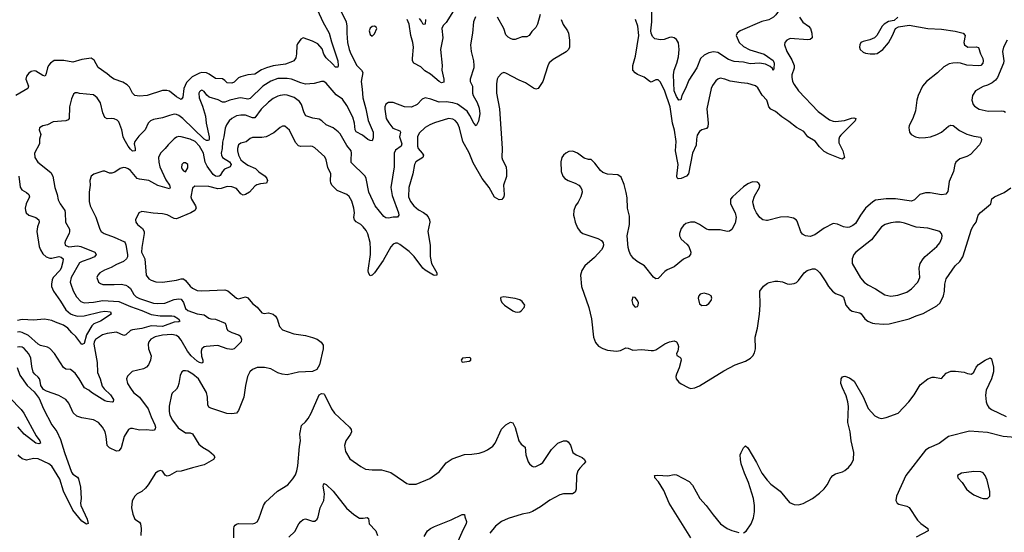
# Model space of a CAD drawing. Header units: inches. Extents: x 1682530 to 1839546, y 640742 to 791647.
# Tile 846 of 923: x 1803510 to 1812055, y 734337 to 738788. Entities that reach past the tile are written whole.
import ezdxf

# ---------------------------------------------------------------- set-up
doc = ezdxf.new("R2010")
doc.units = ezdxf.units.IN
doc.header["$MEASUREMENT"] = 0
doc.layers.add('B8703', color=7, linetype='Continuous')
doc.layers.add('B8713', color=7, linetype='Continuous')

msp = doc.modelspace()

# ---------------------------------------------------------------- linework, layer by layer
at = {"layer": 'B8703', "color": 5}
for points, elevation in [([(1806095.3, 738870), (1806141.7, 738770), (1806195.1, 738670), (1806214.8, 738594.8), (1806272, 738430), (1806274.4, 738390), (1806270, 738375.3), (1806250, 738376), (1806225.3, 738405.3), (1806170, 738455.3), (1806150, 738488.2), (1806133.9, 738533.9), (1806097.2, 738577.2), (1806050, 738602.5), (1805970, 738629.4), (1805950, 738617.2), (1805920.6, 738579.4), (1805915.3, 738564.7), (1805911.7, 738490), (1805904.8, 738455.2), (1805889.1, 738430.9), (1805876.2, 738423.8), (1805817.1, 738402.9), (1805710, 738387.7), (1805652.2, 738370), (1805607.2, 738352.8), (1805550, 738313.6), (1805490, 738307.7), (1805430, 738292.6), (1805410, 738281.5), (1805370, 738245), (1805350, 738235.3), (1805310, 738239.1), (1805290, 738261), (1805270, 738273.5), (1805210, 738278), (1805154.7, 738314.7), (1805130, 738325), (1805090, 738328.7), (1805070, 738324.2), (1805007.7, 738292.3), (1804957.2, 738242.8), (1804934.3, 738190), (1804926.3, 738113.7), (1804910, 738095.6), (1804870, 738117.6), (1804810, 738165.6), (1804786.2, 738173.8), (1804747.7, 738172.3), (1804614.8, 738130), (1804550, 738124.1), (1804508, 738130), (1804489.7, 738150), (1804461.8, 738201.8), (1804442.5, 738222.5), (1804404.7, 738244.7), (1804330, 738271.9), (1804305.5, 738285.5), (1804270, 738317.3), (1804191.9, 738371.9), (1804156.1, 738436.1), (1804130, 738452.8), (1804050, 738443.1), (1803970, 738417.7), (1803893.3, 738433.3), (1803810, 738432.7), (1803777.3, 738410), (1803758.9, 738390), (1803750.2, 738370), (1803740.2, 738319.8), (1803730, 738298.7), (1803710, 738302.3), (1803650, 738342), (1803635.1, 738344.9), (1803610, 738338.4), (1803590, 738323.8), (1803570, 738296.3), (1803562.5, 738270), (1803585, 738210), (1803579, 738190), (1803475.2, 738130)], 520), ([(1806290, 738874.8), (1806343.5, 738770), (1806350.1, 738730), (1806348.8, 738670), (1806354.4, 738590), (1806367.9, 738530), (1806383, 738490), (1806436.5, 738390), (1806476.5, 738350), (1806487.8, 738330), (1806471.8, 738250), (1806483.3, 738183.3), (1806486.8, 738110), (1806513.3, 738013.2), (1806533.6, 737913.6), (1806576, 737810), (1806578, 737762), (1806570, 737736), (1806550, 737737.4), (1806530, 737747.8), (1806485.7, 737785.7), (1806430, 737813), (1806422.4, 737830), (1806414.3, 737890), (1806400.7, 737940.7), (1806350, 738042.2), (1806310, 738098.2), (1806256.1, 738136.1), (1806170, 738235.1), (1806150, 738249.6), (1806130, 738251.3), (1806065.1, 738234.9), (1805990, 738227.3), (1805950, 738238), (1805870, 738270.6), (1805830, 738277.3), (1805750, 738275.9), (1805690, 738253.6), (1805619.7, 738210), (1805510, 738104.8), (1805490, 738096.5), (1805430, 738109), (1805410, 738107.4), (1805333, 738090), (1805290, 738072.3), (1805270, 738071.5), (1805231.9, 738091.9), (1805154.8, 738114.8), (1805132.9, 738132.9), (1805110, 738163.6), (1805090, 738174.5), (1805079.1, 738170), (1805070, 738162), (1805065.6, 738150), (1805068.4, 738110), (1805096.5, 738036.5), (1805122.5, 737950), (1805127.5, 737890), (1805155.1, 737770), (1805152.9, 737747.1), (1805150, 737740.5), (1805142.3, 737737.7), (1805130, 737737.4), (1805110, 737751.2), (1804926.8, 737930), (1804890, 737957), (1804870, 737965), (1804850, 737966), (1804810, 737956.7), (1804750, 737934.3), (1804670, 737920.2), (1804644.6, 737910), (1804625.8, 737890), (1804599, 737830), (1804543.9, 737776.1), (1804507.9, 737730), (1804501.8, 737710), (1804512.8, 737670), (1804511.7, 737650), (1804490, 737645.7), (1804470, 737662.6), (1804450, 737689.8), (1804417.3, 737750), (1804408.8, 737770), (1804396.1, 737830), (1804370, 737901.3), (1804355.9, 737915.9), (1804330, 737927.7), (1804310, 737931.1), (1804270, 737927), (1804250, 737939.2), (1804230, 737979.6), (1804210, 738067), (1804182.6, 738110), (1804150, 738134.8), (1804028, 738148), (1804010, 738154), (1803990, 738152.7), (1803978, 738142), (1803958.9, 738101.1), (1803942.3, 738030), (1803940.4, 737930), (1803930, 737917), (1803910.2, 737909.8), (1803799.6, 737900.4), (1803750, 737874.5), (1803710, 737865.1), (1803682.8, 737850), (1803679.1, 737830), (1803692.4, 737790), (1803682.6, 737750), (1803680.3, 737710), (1803638.5, 737630), (1803640.3, 737590), (1803666, 737550), (1803780, 737460), (1803798.7, 737430), (1803813.8, 737330), (1803833.6, 737270), (1803843.4, 737223.4), (1803859.6, 737190), (1803900.2, 737130), (1803905.8, 737110), (1803908.1, 737030), (1803940.9, 736970), (1803942.8, 736950), (1803938, 736930), (1803906.9, 736870), (1803901.3, 736850), (1803905.5, 736830), (1803935.5, 736815.5), (1804010, 736823.5), (1804039.4, 736819.4), (1804162, 736770), (1804174.4, 736750), (1804158.4, 736730), (1804118.4, 736710), (1804050.6, 736689.4), (1804030, 736675.9), (1803957.1, 736550), (1803948.4, 736510), (1803952.9, 736490), (1803973.5, 736433.5), (1804002.2, 736382.2), (1804041.6, 736341.6), (1804070, 736329.4), (1804150, 736333.6), (1804230, 736348.8), (1804370, 736339.9), (1804470, 736296.5), (1804570, 736262.9), (1804650, 736227.2), (1804730, 736215.7), (1804830, 736217.1), (1804850, 736212.4), (1804888.9, 736190), (1804898.9, 736170), (1804890, 736164.1), (1804850, 736161.6), (1804750, 736124.2), (1804651.8, 736128.2), (1804570, 736106.7), (1804490, 736095.7), (1804471.8, 736088.2), (1804430, 736050.7), (1804413, 736047), (1804350, 736073.6), (1804270, 736064), (1804227, 736050), (1804168, 736010), (1804155.9, 735990), (1804151.8, 735970), (1804180.9, 735810), (1804184, 735724), (1804207, 735670), (1804226.8, 735606.8), (1804242.8, 735582.8), (1804298, 735530), (1804324, 735490), (1804322, 735470), (1804312.4, 735467.6), (1804270, 735471.1), (1804250, 735479.3), (1804133.6, 735550), (1804110, 735571.6), (1804071.2, 735591.2), (1804026.9, 735670), (1803990, 735718), (1803950, 735749.6), (1803910, 735754), (1803890, 735766.6), (1803812.6, 735890), (1803770, 735932.8), (1803750, 735944.6), (1803690, 735958.8), (1803670, 735970.8), (1803584.9, 736044.9), (1803530, 736073), (1803510, 736077.5), (1803490, 736075.7)], 540), ([(1807466.3, 738813.7), (1807449.3, 738770), (1807440.8, 738670), (1807421.5, 738570), (1807427.2, 738510), (1807448.5, 738430), (1807452.4, 738390), (1807450, 738368.7), (1807418.4, 738270), (1807419.3, 738250), (1807438.5, 738210), (1807440.5, 738150), (1807446.1, 738130), (1807480.2, 738070), (1807498.4, 738018.4), (1807502.2, 737970), (1807492.4, 737907.6), (1807470, 737866), (1807450, 737888.7), (1807416.1, 737956.1), (1807392.1, 737992.1), (1807310, 738053.9), (1807270, 738066.9), (1807210, 738074.2), (1807150, 738071.3), (1807077, 738097), (1807030, 738108.3), (1807002.7, 738097.3), (1806960.4, 738050), (1806910, 738028.8), (1806849.8, 738029.8), (1806750, 738067.6), (1806710, 738067.3), (1806687.2, 738052.8), (1806678.4, 738030), (1806678.7, 738010), (1806690.3, 737930), (1806712.1, 737892.1), (1806746.8, 737846.8), (1806810, 737822.8), (1806813.8, 737810), (1806806, 737770), (1806826.9, 737710), (1806820.3, 737690), (1806770, 737655.4), (1806758.2, 737630), (1806761, 737510), (1806730.1, 737330), (1806740.9, 737260.9), (1806798.5, 737110), (1806801.1, 737090), (1806790, 737074), (1806750, 737074), (1806710, 737065.3), (1806686.9, 737066.9), (1806670, 737077.4), (1806596.1, 737170), (1806539.4, 737290), (1806515.2, 737410), (1806507.8, 737427.8), (1806387.8, 737547.8), (1806385.3, 737570), (1806389.8, 737629.8), (1806385.1, 737650), (1806350, 737695.1), (1806290, 737796.9), (1806274.8, 737814.8), (1806229.7, 737849.7), (1806170, 737873.3), (1806130.7, 737910.7), (1806110, 737923.1), (1806053.5, 737933.5), (1805994.3, 737954.3), (1805979.1, 737979.1), (1805955.8, 738050), (1805937.4, 738077.4), (1805891, 738111), (1805830, 738133.7), (1805810, 738136), (1805770, 738129.8), (1805750, 738124), (1805710, 738102.3), (1805670, 738071.4), (1805605.4, 738010), (1805550, 737936.8), (1805530, 737936.8), (1805470, 737957.3), (1805430, 737959.5), (1805390, 737951.5), (1805370, 737942.5), (1805349.6, 737930.4), (1805329.1, 737910), (1805305.3, 737874.7), (1805293.9, 737846.1), (1805282.6, 737770), (1805270, 737724), (1805266.3, 737670), (1805257.3, 737630), (1805259.8, 737610), (1805270.5, 737590.5), (1805330, 737552.6), (1805344.5, 737530), (1805335.8, 737510), (1805287.1, 737490), (1805270, 737470.9), (1805250, 737436.2), (1805240.3, 737430), (1805230, 737426.1), (1805210, 737428.9), (1805190, 737442.8), (1805135.3, 737515.3), (1805119.9, 737550), (1805104.2, 737630), (1805070, 737688.2), (1805034, 737730), (1804990, 737751.1), (1804910, 737771.4), (1804890, 737772.5), (1804870, 737767.6), (1804850, 737753.5), (1804797.9, 737702.1), (1804773.4, 737670), (1804731.9, 737628.1), (1804714.8, 737590), (1804716.2, 737550), (1804725.7, 737510), (1804778.4, 737398.4), (1804811.2, 737350), (1804816.5, 737330), (1804810, 737319.5), (1804710, 737346.6), (1804630, 737391.8), (1804550, 737402.2), (1804530, 737409.8), (1804470, 737478), (1804450, 737493.5), (1804430, 737502), (1804410, 737503.6), (1804383.1, 737496.9), (1804334.9, 737465.1), (1804310, 737455.6), (1804290, 737455.6), (1804250, 737471.6), (1804230, 737473.3), (1804152.7, 737447.3), (1804130, 737428.7), (1804118.4, 737390), (1804120.3, 737350), (1804112.9, 737290), (1804111.4, 737210), (1804120.3, 737170), (1804170, 737073.4), (1804204.6, 736970), (1804217, 736950), (1804241.6, 736930), (1804330, 736898.5), (1804417.9, 736857.9), (1804426.5, 736850), (1804432.2, 736832.2), (1804444, 736750), (1804444.1, 736730), (1804435.9, 736710), (1804410.6, 736689.4), (1804350, 736663.1), (1804303.4, 736636.6), (1804246.1, 736613.9), (1804204.9, 736590), (1804187.2, 736570), (1804180.3, 736550), (1804194.9, 736510), (1804210, 736496.4), (1804230, 736489.1), (1804330, 736487.5), (1804390, 736492), (1804430, 736482.9), (1804451.8, 736471.8), (1804470, 736454), (1804500.9, 736400.9), (1804520.8, 736380.8), (1804550, 736365.5), (1804670, 736327.6), (1804710, 736323.8), (1804770, 736327.3), (1804850, 736358.3), (1804890, 736364.2), (1804910, 736360.7), (1804931.8, 736331.8), (1804950, 736278.7), (1804970, 736263.5), (1805050, 736233), (1805110, 736223.6), (1805150, 736194.9), (1805170, 736189.2), (1805210, 736188.2), (1805292.9, 736152.9), (1805302.3, 736130), (1805304, 736110), (1805316.5, 736090), (1805350, 736070.2), (1805410, 736052.4), (1805422.4, 736042.4), (1805433.4, 736013.4), (1805431.5, 735990), (1805371.3, 735928.7), (1805350, 735923.4), (1805310, 735931.1), (1805230, 735957.7), (1805128.9, 735951.1), (1805110, 735946.1), (1805091, 735930), (1805084.8, 735910), (1805087, 735867), (1805099.2, 735830), (1805099.3, 735810), (1805090, 735805.8), (1805070, 735809.9), (1805050, 735823.2), (1804997.7, 735870), (1804966.8, 735910), (1804910, 736005.7), (1804889.8, 736030), (1804870, 736045.3), (1804830, 736053.6), (1804750, 736048.7), (1804685.4, 736034.6), (1804647, 736013), (1804630.3, 735990), (1804625.5, 735970), (1804628.1, 735930), (1804651.2, 735870), (1804645, 735830), (1804628.4, 735791.6), (1804610, 735771.3), (1804583.4, 735756.6), (1804486.7, 735733.3), (1804446.4, 735693.6), (1804437.6, 735670), (1804445.3, 735630), (1804470, 735588.2), (1804498.7, 735550), (1804550.7, 735510.7), (1804624.7, 735410), (1804650, 735340.4), (1804682.7, 735270), (1804688, 735250), (1804684.5, 735235.5), (1804675.5, 735224.5), (1804658.2, 735221.8), (1804610, 735227.9), (1804550, 735224.7), (1804490, 735238.2), (1804470, 735238), (1804454, 735230), (1804416.5, 735170), (1804390, 735069.2), (1804370, 735043.7), (1804350, 735042), (1804290, 735069.7), (1804270, 735089.5), (1804261.6, 735170), (1804250.8, 735210), (1804229.8, 735250), (1804193.5, 735290), (1804150, 735312.4), (1804050, 735331.8), (1804006.3, 735346.3), (1803974.9, 735374.9), (1803936.8, 735456.8), (1803909.7, 735490), (1803850, 735524.8), (1803743.3, 735563.3), (1803717.4, 735577.4), (1803692.3, 735612.3), (1803688.5, 735650), (1803680.4, 735670), (1803670, 735684.7), (1803639.7, 735710), (1803627.8, 735727.8), (1803615.8, 735775.8), (1803607.8, 735850), (1803590, 735885.1), (1803550, 735931.9), (1803530, 735943.9), (1803510, 735948.6), (1803490, 735945.1)], 560), ([(1807275.9, 738864.1), (1807210, 738764.5), (1807183.8, 738736.2), (1807172.3, 738710), (1807182.5, 738630), (1807161.7, 738530), (1807176.8, 738390), (1807174, 738350), (1807191.3, 738270), (1807190, 738245.2), (1807170, 738240.5), (1807150, 738251.1), (1807073.8, 738313.8), (1807024.6, 738344.6), (1806990, 738378.3), (1806930.6, 738410.6), (1806919.8, 738430), (1806917.4, 738450), (1806927.7, 738547.7), (1806922.8, 738590), (1806903.9, 738650), (1806889.8, 738750), (1806871.2, 738790)], 540), ([(1808027.1, 738832.9), (1808003.9, 738750), (1807990, 738719.7), (1807955, 738685), (1807930, 738649.6), (1807910, 738638), (1807870, 738639.7), (1807810, 738616.9), (1807790, 738615.6), (1807770, 738623.6), (1807750, 738635.6), (1807730, 738657), (1807711.5, 738711.5), (1807655.4, 738810)], 560), ([(1810000, 738393.5), (1809982.6, 738402.6), (1809930.2, 738409.8), (1809850, 738405.8), (1809790, 738419.6), (1809710, 738424.9), (1809662.2, 738442.2), (1809570, 738503.2), (1809530, 738509.8), (1809490, 738501.2), (1809450, 738480.9), (1809419.4, 738450), (1809385.1, 738370), (1809316.6, 738263.4), (1809289, 738190), (1809256.5, 738130), (1809247.3, 738092.7), (1809230, 738089.6), (1809210, 738122), (1809189.9, 738170), (1809182.8, 738310), (1809189.3, 738350.7), (1809213.5, 738410), (1809226.5, 738466.5), (1809234.2, 738530), (1809226.9, 738586.9), (1809210, 738615.1), (1809190, 738629.8), (1809170, 738634.8), (1809150, 738633.5), (1809103.4, 738616.6), (1809070, 738612.3), (1809022.4, 738622.4), (1809000.7, 738640.7), (1808990, 738669.5), (1808988, 738690), (1808996.2, 738770), (1808994.8, 738854.8)], 560), ([(1808210.3, 738790), (1808225.4, 738745.4), (1808263.7, 738690), (1808272.6, 738670), (1808282.4, 738610), (1808280.3, 738550), (1808271.9, 738528.1), (1808252.7, 738507.3), (1808138.3, 738441.7), (1808105.7, 738414.3), (1808092.2, 738387.8), (1808048.5, 738250), (1808010, 738189.3), (1807990, 738184.5), (1807970, 738191.8), (1807900.3, 738240.3), (1807843.3, 738263.3), (1807730, 738323.9), (1807710.4, 738329.7), (1807690, 738321), (1807662.8, 738290), (1807653.6, 738270), (1807648.1, 738230), (1807649, 738150), (1807674.1, 738014.1), (1807696.5, 737670), (1807695.3, 737590), (1807699.6, 737570), (1807730.3, 737510), (1807735.6, 737470), (1807734.3, 737425.7), (1807708, 737350), (1807714, 737270), (1807711.2, 737250), (1807693.2, 737226.8), (1807670, 737223.1), (1807630, 737246), (1807583.8, 737330), (1807522.9, 737410), (1807445.9, 737545.9), (1807410, 737630.8), (1807356, 737730), (1807326.6, 737850), (1807310, 737888), (1807290, 737912.1), (1807270, 737925.1), (1807230, 737928.7), (1807108.6, 737891.4), (1807070, 737876.1), (1807028.1, 737851.9), (1806976.6, 737803.4), (1806963.2, 737770), (1806961.7, 737690), (1806968.2, 737668.2), (1807003.5, 737630), (1807014.7, 737610), (1807009, 737590), (1806947.8, 737552.2), (1806936.3, 737530), (1806921.4, 737450), (1806886.4, 737330), (1806885.4, 737250), (1806902, 737210), (1806930, 737172.6), (1806970, 737136.5), (1807014.4, 737114.4), (1807037.2, 737097.2), (1807055.4, 737075.4), (1807066.8, 737050), (1807069.4, 737030), (1807052.9, 736950), (1807071.5, 736830), (1807070.9, 736730.9), (1807083.5, 736670), (1807131, 736590), (1807130, 736568.3), (1807113.8, 736566.2), (1807101.6, 736570), (1807030, 736613), (1807009.3, 736630), (1806932.8, 736732.8), (1806890, 736775.4), (1806810, 736835.8), (1806790, 736846.2), (1806770, 736848.4), (1806750, 736838.9), (1806730, 736815.8), (1806664, 736696), (1806590, 736588.4), (1806570, 736568.2), (1806550, 736564.2), (1806536.8, 736590), (1806535.4, 736610), (1806554.7, 736750), (1806554.3, 736794.3), (1806550, 736854), (1806530, 736929.3), (1806515.9, 736955.9), (1806489.6, 736990), (1806469.6, 737010), (1806430, 737032.8), (1806414, 737050), (1806409.8, 737070), (1806414, 737110), (1806410.6, 737150.6), (1806393, 737213), (1806370, 737252), (1806349.7, 737269.8), (1806264.1, 737304.1), (1806218.9, 737350), (1806209.8, 737369.8), (1806207.9, 737387.9), (1806210.9, 737450), (1806183, 737503), (1806169.8, 737569.8), (1806157.8, 737597.8), (1806070, 737675.6), (1806050, 737686.4), (1806030, 737690.8), (1805950, 737686.8), (1805930, 737692.5), (1805901.9, 737721.9), (1805850, 737829.5), (1805810, 737862.7), (1805790, 737862.7), (1805770, 737852.7), (1805714.8, 737805.2), (1805650, 737770.9), (1805610, 737764.5), (1805530, 737764.2), (1805510, 737756.4), (1805474, 737726), (1805430, 737716.8), (1805410, 737700.7), (1805399.1, 737670), (1805399.1, 737650), (1805409.2, 737610), (1805430, 737570.1), (1805450, 737552.7), (1805490, 737523.3), (1805555.5, 737495.5), (1805585.5, 737465.5), (1805638.8, 737430), (1805655, 737410), (1805659.7, 737390), (1805652.6, 737367.4), (1805598.6, 737361.4), (1805567.3, 737352.7), (1805550, 737341.1), (1805505.5, 737290), (1805470, 737269.1), (1805450, 737264.4), (1805430, 737274.8), (1805390, 737322.4), (1805350, 737337.4), (1805310, 737338.7), (1805259.1, 737320.9), (1805230, 737319), (1805150, 737338.9), (1805030, 737340.9), (1805010, 737324), (1804996.1, 737250), (1804999.6, 737230), (1805036.5, 737170), (1805040.3, 737150), (1805030.4, 737130), (1804995.5, 737110), (1804870, 737058.4), (1804850, 737061.6), (1804790, 737091.9), (1804750, 737103.1), (1804668.5, 737108.5), (1804590, 737120.7), (1804570, 737120.9), (1804544.7, 737110), (1804514, 737050), (1804519.1, 737030), (1804533, 737010), (1804574.3, 736974.3), (1804589, 736950), (1804590.3, 736930), (1804568.8, 736810), (1804566.1, 736770), (1804595.3, 736710), (1804607.9, 736570), (1804630, 736538.3), (1804650, 736525.8), (1804690, 736512.4), (1804750, 736508.2), (1804870, 736524.6), (1804910, 736538.8), (1804930, 736536.6), (1804950, 736522), (1804990, 736474), (1805010, 736457.2), (1805050, 736437.1), (1805090, 736432.5), (1805290, 736442.8), (1805314.8, 736434.8), (1805390, 736370.3), (1805410, 736364.2), (1805470, 736380.3), (1805490, 736371.8), (1805530, 736324.4), (1805571.1, 736291.1), (1805610, 736243.1), (1805630, 736237.3), (1805670, 736241.3), (1805690, 736238), (1805710.2, 736230.2), (1805730, 736213.7), (1805743.6, 736190), (1805763.5, 736123.5), (1805790, 736095.3), (1805890, 736060.3), (1805990, 736044.4), (1806050, 736028.2), (1806090, 736012.4), (1806126.7, 735986.7), (1806142.3, 735962.3), (1806144.7, 735930), (1806110.3, 735789.7), (1806088.7, 735751.3), (1806050, 735731.6), (1805930, 735728.6), (1805830, 735703.5), (1805788.4, 735708.4), (1805750, 735722.8), (1805690, 735755.3), (1805633, 735767), (1805570, 735766.6), (1805530, 735751.6), (1805507.7, 735730), (1805485.5, 735690), (1805468.4, 735610), (1805455.5, 735510), (1805410, 735394), (1805390, 735372.3), (1805350, 735366), (1805307.8, 735367.8), (1805170, 735413.3), (1805150, 735423.7), (1805142.6, 735442.6), (1805140.3, 735510), (1805130, 735549.4), (1805060.8, 735670), (1805013.7, 735710), (1804970, 735734.5), (1804950, 735739.7), (1804930, 735738.7), (1804916.3, 735730), (1804902.2, 735697.8), (1804891.1, 735628.9), (1804881.3, 735598.7), (1804870, 735580.7), (1804834, 735546), (1804828.5, 735531.5), (1804807.9, 735432.1), (1804806.5, 735386.5), (1804812.8, 735352.8), (1804834.9, 735310), (1804885.3, 735245.3), (1804950, 735201.7), (1804990, 735199.5), (1805010, 735190.5), (1805063.4, 735103.4), (1805096.1, 735076.1), (1805150, 735043.1), (1805190.5, 735010), (1805204, 734990), (1805190.7, 734970), (1805110, 734921.3), (1805010, 734897.4), (1804910, 734866.3), (1804870, 734864.2), (1804810, 734829.5), (1804790, 734823.7), (1804772.3, 734832.3), (1804750, 734869), (1804730, 734872.3), (1804710, 734866), (1804687.7, 734850), (1804624.9, 734750), (1804600.7, 734719.3), (1804568.7, 734691.3), (1804530.2, 734669.8), (1804508.2, 734650), (1804486.7, 734610), (1804478.7, 734550), (1804493, 734493), (1804510, 734450.8), (1804550, 734424), (1804557, 734410), (1804563.6, 734370), (1804562.3, 734310)], 580), ([(1807031, 738790), (1807030, 738748.7), (1807010, 738745.2), (1806996.2, 738776.2), (1806978.9, 738798.9)], 520), ([(1810000, 738070.8), (1809994.2, 738090), (1809952.6, 738132.6), (1809915.5, 738195.5), (1809894.3, 738214.3), (1809830, 738232.4), (1809770, 738238), (1809674.9, 738254.9), (1809630, 738271.2), (1809590, 738278.7), (1809570, 738271.8), (1809550, 738257), (1809522.7, 738217.3), (1809511.6, 738190), (1809472.2, 738012.2), (1809484.4, 737890), (1809481.7, 737858.3), (1809470, 737842.9), (1809430, 737831.8), (1809410, 737818), (1809390, 737785.2), (1809383.5, 737750), (1809382, 737698), (1809347.4, 737630), (1809314.6, 737450), (1809296.3, 737430), (1809250, 737408.5), (1809224.9, 737404.9), (1809215.3, 737415.3), (1809212.8, 737430), (1809222.9, 737530), (1809202.4, 737650), (1809205.6, 737730), (1809191.2, 737828.8), (1809175.6, 737890), (1809155.4, 738030), (1809110, 738168), (1809070, 738245.1), (1809050, 738265.6), (1809030, 738264.2), (1808990, 738245.7), (1808977.2, 738250), (1808929.2, 738289.2), (1808871.9, 738311.9), (1808850, 738325.4), (1808830.6, 738350), (1808831.6, 738390), (1808854.4, 738470), (1808882.7, 738650), (1808875, 738730), (1808855.3, 738790)], 580), ([(1810000, 738782.8), (1809950, 738771.8), (1809761.3, 738690), (1809735.6, 738670), (1809729, 738650), (1809754.7, 738590), (1809790, 738555.9), (1809845.7, 738525.7), (1809970, 738489.2), (1810000, 738467.8)], 560), ([(1810000, 737045.2), (1809990, 737042.9), (1809959.6, 737050), (1809933.5, 737070), (1809904.5, 737110), (1809886.2, 737146.1), (1809874, 737190), (1809873.1, 737210), (1809885.7, 737254.3), (1809929.3, 737330), (1809932.3, 737350), (1809924.1, 737364.1), (1809910, 737376), (1809870, 737380.7), (1809830, 737363.7), (1809790, 737337), (1809695.5, 737250), (1809679.5, 737230), (1809678.9, 737190), (1809720.3, 737110), (1809728, 737070), (1809719.9, 737019.9), (1809690, 736966.9), (1809670, 736950.9), (1809650.2, 736949.8), (1809590, 736962.3), (1809490, 736963.5), (1809469.9, 736969.9), (1809410, 737009.7), (1809370, 737028.2), (1809330, 737029.7), (1809290, 737018), (1809270, 737001.6), (1809250, 736974.5), (1809234.9, 736930), (1809235.3, 736910), (1809250, 736882.4), (1809299.2, 736839.2), (1809316.9, 736816.9), (1809334.9, 736770), (1809331.2, 736748.8), (1809313, 736730), (1809270, 736708.2), (1809190, 736641.7), (1809130, 736615.3), (1809110, 736601.5), (1809050, 736541.3), (1809030, 736538.7), (1809010, 736553.3), (1808932.4, 736650), (1808868, 736688), (1808835.5, 736715.5), (1808810.8, 736750), (1808798.3, 736778.3), (1808789.8, 736810), (1808782.4, 736910), (1808802, 737010), (1808800.7, 737080.7), (1808783.5, 737150), (1808780.5, 737240.5), (1808771.9, 737288.1), (1808755.4, 737355.4), (1808730, 737421.2), (1808702, 737442), (1808610, 737447.6), (1808570, 737459.5), (1808550, 737478), (1808502, 737542), (1808470, 737572.7), (1808447.1, 737572.9), (1808410, 737586), (1808350, 737629.6), (1808310, 737646.6), (1808276.7, 737643.3), (1808250.4, 737629.7), (1808228.2, 737610), (1808215.5, 737590), (1808207.1, 737552.9), (1808210.3, 737470.3), (1808224.2, 737430), (1808241.3, 737410), (1808270, 737391.6), (1808329.2, 737369.2), (1808363, 737350), (1808379.5, 737330), (1808388.4, 737310), (1808390.3, 737290), (1808380.9, 737250), (1808357.8, 737202.2), (1808334.4, 737170), (1808318.4, 737130), (1808316.4, 737090), (1808320.4, 737070), (1808330.4, 737030), (1808350, 736980.7), (1808372.7, 736950), (1808397.3, 736930), (1808527.3, 736887.3), (1808558, 736870), (1808574.4, 736850), (1808577.6, 736830), (1808572, 736810), (1808559.5, 736790), (1808497.7, 736722.3), (1808413.4, 736650), (1808387.4, 736610), (1808376.5, 736570), (1808386.3, 736470), (1808449.1, 736290), (1808471.2, 736190), (1808490.2, 736030.2), (1808505.8, 735985.8), (1808533.4, 735953.4), (1808570, 735931.8), (1808610, 735919.5), (1808690, 735910.4), (1808723.8, 735916.2), (1808770, 735937.6), (1808790, 735935.3), (1808830, 735918.7), (1808910, 735924.9), (1808990, 735914), (1809010, 735915.8), (1809030, 735920.4), (1809110, 735974.4), (1809150, 735990.6), (1809190, 735998.8), (1809210, 735991.3), (1809222.8, 735970), (1809226.8, 735950), (1809221, 735910), (1809211.3, 735890), (1809212, 735872), (1809238.5, 735858.5), (1809247.9, 735847.9), (1809251.8, 735830), (1809234.3, 735765.7), (1809208.5, 735708.5), (1809203.7, 735690), (1809206, 735670), (1809230, 735640.7), (1809250, 735624.9), (1809310, 735592.7), (1809330, 735586.7), (1809370, 735590.4), (1809410, 735607.2), (1809620.5, 735739.5), (1809718, 735790), (1809810, 735823.1), (1809852.7, 735850), (1809872.7, 735870), (1809886.2, 735893.8), (1809896.2, 735930), (1809891.3, 736030), (1809911.7, 736108.3), (1809931.5, 736230), (1809936.8, 736310), (1809933.5, 736430), (1809965.9, 736474.1), (1810000, 736499.5)], 620), ([(1803502.8, 737430), (1803512.4, 737332.4), (1803529.3, 737309.3), (1803568.2, 737288.2), (1803590.4, 737270), (1803593.4, 737250), (1803565.7, 737190), (1803557, 737150), (1803558.7, 737130), (1803566.7, 737110), (1803590, 737090.4), (1803649.1, 737069.1), (1803674.9, 737050), (1803679.5, 737030), (1803663.7, 736990), (1803658.7, 736950), (1803678.6, 736818.6), (1803689.1, 736790), (1803710, 736755.3), (1803740.3, 736730), (1803770, 736716.3), (1803790, 736716.1), (1803850, 736732), (1803870, 736726.5), (1803886.5, 736710), (1803885.3, 736685.2), (1803870.2, 736630), (1803858, 736610), (1803800.7, 736550), (1803790.8, 736529.2), (1803785.1, 736490), (1803786.7, 736470), (1803803.1, 736430), (1803864.4, 736344.4), (1803910, 736268.1), (1803950, 736234.6), (1803970, 736224.5), (1804010, 736214.7), (1804070, 736217.7), (1804210, 736250.9), (1804250, 736255.6), (1804298, 736250), (1804302.8, 736230), (1804210, 736170.7), (1804154.3, 736145.7), (1804136.3, 736130), (1804088.5, 736051.5), (1804070, 735976.2), (1804050, 735968), (1803997, 736037), (1803961.1, 736070), (1803927, 736110), (1803890, 736134.6), (1803819.9, 736159.9), (1803790, 736177), (1803726, 736186), (1803630, 736178), (1803530, 736185.7), (1803490, 736175.5)], 520), ([(1803488.2, 735768.2), (1803510, 735700.7), (1803575.8, 735610), (1803636.5, 735556.5), (1803679.4, 735499.4), (1803716, 735410), (1803790, 735270.4), (1803831.7, 735211.7), (1803863.6, 735143.6), (1803898, 735030), (1803959.1, 734859.1), (1803970, 734842.6), (1804010, 734816), (1804020, 734800), (1804036.8, 734730), (1804042.5, 734630), (1804036.9, 734590), (1804040.7, 734570), (1804094.9, 734450), (1804105.4, 734414.6), (1804090, 734407.8), (1804050, 734434), (1803969.9, 734529.9), (1803890, 734694), (1803857.1, 734797.2), (1803790, 734911.8), (1803763.5, 734930), (1803670, 734973.6), (1803630, 734977.4), (1803570, 734962.5), (1803530, 734975.3), (1803510, 734991.9), (1803497.7, 735010)], 560), ([(1803424, 735504), (1803522.9, 735402.9), (1803546.4, 735370), (1803653.1, 735173.1), (1803683.7, 735130), (1803690, 735109.5), (1803674.7, 735105.3), (1803649.7, 735110), (1803550, 735189.8), (1803492.6, 735252.6)], 540), ([(1805368.3, 734290), (1805368.7, 734370), (1805372.2, 734387.7), (1805380.3, 734399.7), (1805390, 734408.4), (1805410, 734412), (1805530, 734410.3), (1805550, 734414.9), (1805570, 734428.5), (1805586.1, 734453.9), (1805625.8, 734570), (1805642.4, 734597.6), (1805746.2, 734693.8), (1805835.6, 734750), (1805879.6, 734800.4), (1805903.5, 734836.5), (1805916.1, 734870), (1805925, 734915), (1805937.2, 735082.8), (1805947.8, 735130), (1805940.5, 735190), (1805955.5, 735264.5), (1805990, 735295.5), (1806014.3, 735325.7), (1806038.3, 735370), (1806109.6, 735530.4), (1806130, 735541), (1806150, 735538), (1806153.7, 735533.7), (1806215.8, 735410), (1806242.4, 735370), (1806373.4, 735250), (1806385.5, 735230), (1806388, 735210), (1806380.4, 735190), (1806341.3, 735130), (1806328.5, 735090), (1806338, 735038), (1806375.3, 734975.2), (1806470, 734906.7), (1806510, 734886), (1806570, 734879.1), (1806650, 734879.2), (1806730, 734856.5), (1806839.4, 734779.4), (1806870, 734761.3), (1806890, 734754.9), (1806950, 734754.6), (1807070, 734804.2), (1807150, 734862.6), (1807210, 734941.3), (1807264.4, 734975.6), (1807370, 735011.8), (1807434.4, 735014.4), (1807496, 735024), (1807541.1, 735038.9), (1807570, 735053.8), (1807615, 735085), (1807636.3, 735110), (1807690, 735232.2), (1807730, 735270.4), (1807770, 735292.7), (1807790, 735286.8), (1807810, 735246), (1807841.6, 735130), (1807862.9, 735102.9), (1807895.8, 735075.8), (1807902.4, 735010), (1807923, 734950), (1807934, 734930), (1807958, 734910), (1807970, 734906), (1807990, 734908.2), (1808030, 734927), (1808050, 734942.4), (1808125.2, 735054.8), (1808181.2, 735110), (1808230, 735130.4), (1808254, 735130), (1808270, 735122), (1808290, 735094), (1808311, 735030), (1808338, 735010), (1808390, 734987.3), (1808410.8, 734970), (1808418.8, 734950), (1808406.8, 734930), (1808370, 734895.1), (1808352.7, 734870), (1808341.6, 734830), (1808339.5, 734710), (1808330, 734685.2), (1808308.3, 734671.7), (1808230, 734669.6), (1808197.3, 734662.7), (1808110, 734614.7), (1808030, 734557.4), (1807961.6, 734518.4), (1807930, 734506), (1807870, 734492.9), (1807750, 734456.8), (1807690, 734429.8), (1807637.8, 734390), (1807589.5, 734330.5)], 580), ([(1809790, 734332.7), (1809813.7, 734346.3), (1809858, 734410), (1809877.4, 734462.6), (1809886, 734514), (1809886.6, 734570), (1809876.8, 734630), (1809834.1, 734770), (1809799.4, 734850), (1809771.2, 734930), (1809764.7, 734970), (1809763.5, 735010), (1809769.7, 735030), (1809790, 735070.8), (1809810, 735086.8), (1809830, 735070.8), (1809904, 734944), (1809951.7, 734851.7), (1809996.5, 734790), (1810000, 734786.4)], 580), ([(1809333.6, 734290), (1809145, 734590), (1809098.6, 734698.6), (1809054.7, 734774.7), (1809022.9, 734810), (1809023.1, 734823.1), (1809018, 734830), (1809047.7, 734832.3), (1809133.3, 734826.7), (1809190, 734839.1), (1809210, 734836.3), (1809319, 734779), (1809347.3, 734747.3), (1809413.8, 734630), (1809467.9, 734570), (1809527.3, 734487.3), (1809592.2, 734410), (1809650, 734370.3), (1809690, 734351.8), (1809750, 734335.3)], 580), ([(1805844.2, 734295.8), (1805897, 734343), (1805932.7, 734410), (1805950, 734430.8), (1805970, 734446.8), (1805990, 734454), (1806050, 734434.8), (1806070, 734434.8), (1806090, 734451), (1806100.9, 734470), (1806118.4, 734550), (1806150, 734612), (1806155.1, 734670), (1806143.9, 734736.1), (1806150, 734761), (1806170, 734752.7), (1806230, 734695.3), (1806346.6, 734546.6), (1806410.4, 734490.4), (1806459.8, 734459.8), (1806490, 734459.1), (1806526.4, 734466.4), (1806537.1, 734457.1), (1806544, 734410), (1806599.3, 734350), (1806614.9, 734310)], 560), ([(1807020.2, 734299.8), (1807049.2, 734350), (1807075.3, 734370), (1807110, 734387.7), (1807255.1, 734444.9), (1807350, 734491), (1807371, 734491), (1807372, 734470), (1807386, 734430), (1807384, 734410), (1807358, 734362), (1807299.3, 734230)], 560)]:
    msp.add_lwpolyline(points, dxfattribs=dict(at, elevation=elevation))
for points, elevation in [([(1806590, 738732), (1806570, 738729.2), (1806550, 738712.7), (1806543, 738690), (1806550, 738658), (1806570, 738646), (1806590, 738666), (1806609.2, 738710), (1806602.7, 738722.7)], 560), ([(1804950, 737545.2), (1804930, 737545.2), (1804917.3, 737530), (1804915.3, 737504.7), (1804919.1, 737490), (1804930, 737474.8), (1804950, 737466.8), (1804970, 737502), (1804969, 737530)], 580), ([(1807710, 736381.2), (1807685.4, 736374.6), (1807682, 736370), (1807684.7, 736350), (1807696, 736330), (1807716, 736310), (1807790, 736260.7), (1807810, 736250.7), (1807830, 736247.3), (1807850, 736250.8), (1807861.5, 736258.5), (1807889, 736290), (1807893.2, 736310), (1807870, 736341.2), (1807850, 736354.5), (1807810, 736367)], 620), ([(1808830, 736377.2), (1808822.4, 736350), (1808830, 736316), (1808850, 736290.8), (1808870, 736296), (1808878, 736310), (1808879.5, 736330), (1808871.8, 736350), (1808850, 736375.1)], 640), ([(1809450, 736412.7), (1809416, 736404), (1809404.7, 736390), (1809398.8, 736370), (1809410, 736321), (1809430, 736305.5), (1809470, 736308.7), (1809490, 736322.4), (1809511.6, 736350), (1809515.1, 736370), (1809509.3, 736389.3), (1809490, 736401.2)], 640), ([(1807410, 735855.3), (1807354, 735850), (1807342, 735830), (1807350, 735814), (1807410, 735822), (1807426, 735830), (1807426, 735850)], 620)]:
    msp.add_lwpolyline(points, close=True, dxfattribs=dict(at, elevation=elevation))
at = {"layer": 'B8713', "color": 5}
for points, elevation in [([(1810000, 739083.7), (1810059.6, 739110), (1810142.9, 739137.1), (1810195.9, 739164.1), (1810230, 739191), (1810250, 739194), (1810254.8, 739174.8), (1810250.4, 739150), (1810211.8, 739070), (1810195.2, 739044.8), (1810170, 738972), (1810072.8, 738830), (1810050.3, 738810), (1810010, 738785), (1810000, 738782.8)], 560), ([(1810278.2, 738810), (1810307.5, 738767.5), (1810356.5, 738730), (1810372.9, 738710), (1810385.7, 738670), (1810387.7, 738630), (1810370, 738614.5), (1810350, 738611.5), (1810196.2, 738623.8), (1810167.3, 738610), (1810150.4, 738589.6), (1810148.4, 738570), (1810168.3, 738511.7), (1810210, 738439.3), (1810231.3, 738390), (1810231.9, 738368.1), (1810211.5, 738310), (1810210.2, 738289.8), (1810217.1, 738250), (1810230, 738223.6), (1810268.2, 738170), (1810439.3, 737990), (1810537.6, 737917.6), (1810570, 737906.2), (1810590, 737904.5), (1810666.8, 737913.2), (1810730, 737934), (1810750, 737934.9), (1810766, 737930), (1810761.3, 737910), (1810636.3, 737783.7), (1810625.2, 737770), (1810617.6, 737750), (1810619.7, 737719.7), (1810654.3, 737650), (1810666.8, 737590), (1810650, 737578), (1810630, 737581.3), (1810530, 737622.9), (1810490, 737644.5), (1810450, 737684.4), (1810414.2, 737734.2), (1810349.5, 737769.5), (1810315.4, 737815.4), (1810251.5, 737851.5), (1810184.6, 737904.6), (1810124.3, 737944.3), (1810070, 737991.6), (1810029.7, 738010), (1810011.8, 738031.8), (1810000, 738070.8)], 580), ([(1811130, 738809), (1811099.1, 738780.9), (1811050, 738772.3), (1811011, 738750), (1810994.8, 738730), (1810948.8, 738651.2), (1810928.8, 738631.2), (1810887, 738613), (1810830, 738599.5), (1810811, 738590), (1810802, 738570), (1810799.1, 738550), (1810804, 738530), (1810830, 738504.9), (1810850, 738496.3), (1810890.6, 738490.6), (1810930, 738490.6), (1810950, 738495.5), (1811000.9, 738530), (1811050, 738587.3), (1811084.5, 738650), (1811110, 738711.3), (1811135.5, 738724.5), (1811230, 738740.3), (1811390, 738711.2), (1811510, 738705.6), (1811629.4, 738689.4), (1811699.1, 738670), (1811714.9, 738650), (1811704.9, 738590), (1811710.4, 738570), (1811738, 738550), (1811810, 738553.4), (1811830, 738545.5), (1811848, 738490), (1811867.9, 738450), (1811871.9, 738430), (1811869.1, 738410), (1811852.2, 738390), (1811830, 738386.6), (1811730, 738392.5), (1811673.6, 738410), (1811650, 738412.7), (1811608.7, 738411.3), (1811576.3, 738403.7), (1811530, 738378), (1811474.9, 738325.1), (1811379.6, 738250), (1811345, 738210), (1811306.5, 738130), (1811296.5, 738090), (1811284.3, 737995.7), (1811262.3, 737930), (1811230.4, 737870), (1811226, 737850), (1811228, 737830), (1811233.4, 737810), (1811247.3, 737790), (1811282.8, 737770), (1811322.5, 737762.5), (1811370, 737764.7), (1811413.2, 737770), (1811470, 737790.2), (1811510, 737811.7), (1811570, 737863.1), (1811590, 737872.2), (1811610, 737870.3), (1811666.9, 737826.9), (1811730, 737795), (1811790, 737776.2), (1811848.9, 737768.9), (1811856.9, 737750), (1811854, 737730), (1811839.8, 737700.2), (1811762.8, 737617.2), (1811730, 737598.7), (1811670, 737578.5), (1811634, 737550), (1811624.9, 737530), (1811614.4, 737470), (1811576.7, 737383.3), (1811564.6, 737295.4), (1811548.6, 737271.4), (1811510, 737265.7), (1811410, 737284.5), (1811370, 737284.8), (1811322, 737270), (1811276.8, 737223.2), (1811248.2, 737211.8), (1811110, 737232.8), (1811030, 737232.7), (1810938.3, 737221.7), (1810913.1, 737206.9), (1810850, 737151.1), (1810805.4, 737090), (1810762.1, 737017.9), (1810740.7, 736999.3), (1810710, 736986), (1810690, 736983.7), (1810658, 736990), (1810606.4, 737013.6), (1810570, 737017.6), (1810490, 736976.9), (1810410, 736920.5), (1810370, 736906.3), (1810330, 736909.6), (1810304.2, 736924.2), (1810290, 736946), (1810257.3, 737037.3), (1810249.8, 737049.8), (1810224.2, 737064.2), (1810170, 737074.6), (1810111.6, 737071.6), (1810000, 737045.2)], 620), ([(1812080.3, 738610), (1812046.9, 738550), (1812039.1, 738510), (1812050.3, 738430), (1812048.7, 738410), (1811995.3, 738284.7), (1811978.6, 738261.4), (1811950, 738238.3), (1811910, 738218.3), (1811870, 738207.6), (1811804, 738170), (1811778, 738130), (1811773, 738090), (1811785.5, 738050), (1811795.6, 738035.6), (1811836, 738010), (1811914.4, 737994.4), (1812030, 737996.1), (1812050, 737994.3), (1812066, 737986)], 640), ([(1810000, 738467.8), (1810050, 738432.3), (1810058.3, 738410), (1810055.5, 738364.5), (1810050, 738346), (1810044.1, 738364.1), (1810022, 738382), (1810000, 738393.5)], 560), ([(1810000, 736499.5), (1810000.3, 736499.7), (1810014.7, 736505.3), (1810063.3, 736516.7), (1810090, 736517.6), (1810130, 736511.6), (1810170, 736494.6), (1810190, 736491.6), (1810230, 736498.3), (1810250, 736506.3), (1810270, 736522), (1810318.7, 736590), (1810343.1, 736610), (1810390, 736625.4), (1810410, 736625.2), (1810430, 736613.7), (1810452.9, 736590), (1810501.1, 736521.1), (1810530.3, 736470), (1810564.7, 736430), (1810590, 736410.2), (1810644.9, 736390), (1810657.8, 736377.8), (1810680.2, 736310), (1810710, 736271.8), (1810735.8, 736255.8), (1810801.2, 736241.2), (1810812.5, 736232.5), (1810843.6, 736190), (1810870, 736170.2), (1810910, 736153), (1810930, 736150.2), (1811010, 736143.8), (1811054.1, 736145.9), (1811230, 736189.2), (1811290, 736216.5), (1811350, 736237.4), (1811470, 736303.6), (1811496.8, 736330), (1811527.8, 736390), (1811535, 736430), (1811537.2, 736490), (1811550, 736537.3), (1811628.3, 736650), (1811670, 736688.7), (1811693.6, 736730), (1811770, 736967.7), (1811783.8, 736996.2), (1811810.9, 737030), (1811827.2, 737090), (1811847.2, 737112.8), (1811918.7, 737170), (1811937, 737190), (1811947, 737233), (1811969.8, 737250.2), (1812053.4, 737286.6), (1812110, 737328.2)], 620), ([(1810000, 734786.4), (1810030, 734755.2), (1810110, 734694.9), (1810190, 734596.5), (1810230, 734576.9), (1810270, 734576.5), (1810310, 734586.5), (1810390, 734629.1), (1810450, 734675.2), (1810490, 734715), (1810516.1, 734750), (1810548.9, 734811.1), (1810566.2, 734830), (1810590, 734844.1), (1810650, 734862.3), (1810670, 734872.7), (1810701.4, 734898.6), (1810727.7, 734932.3), (1810745.2, 734970), (1810749.2, 735030), (1810725.7, 735130), (1810716.8, 735210), (1810697.3, 735290), (1810701.5, 735430), (1810695.9, 735470), (1810682.4, 735522.4), (1810649.7, 735590), (1810636.2, 735630), (1810639.3, 735670), (1810650, 735686), (1810658, 735690), (1810670, 735693), (1810710, 735679.3), (1810753, 735650), (1810830, 735514), (1810872.5, 735412.5), (1810930, 735347.7), (1810964.7, 735330), (1810990, 735324.4), (1811030, 735332.4), (1811132.3, 735370), (1811226, 735470), (1811271.6, 735530), (1811323.3, 735616.7), (1811390, 735668.9), (1811430, 735682.7), (1811450, 735684.2), (1811510, 735671), (1811550, 735718.8), (1811590, 735736.3), (1811630, 735737.3), (1811706.8, 735726.8), (1811734.4, 735714.4), (1811770, 735710.8), (1811790, 735726.8), (1811811.8, 735770), (1811830, 735792.4), (1811890, 735832.7), (1811931.6, 735851.6), (1811943.6, 735843.6), (1811960.5, 735770), (1811961.6, 735730), (1811944.9, 735670), (1811898.6, 735570), (1811892.6, 735527.4), (1811897.3, 735470), (1811904.9, 735444.9), (1811920.8, 735420.8), (1811943.3, 735403.4), (1812070, 735341.5)], 580), ([(1812150, 735159.5), (1812045.2, 735170), (1811910, 735203.7), (1811754.1, 735214.1), (1811571.8, 735168.2), (1811490, 735108.9), (1811403.6, 735070), (1811370, 735049), (1811201.1, 734830), (1811119.6, 734650), (1811114.2, 734614.2), (1811125.5, 734590), (1811139.9, 734579.9), (1811210, 734564), (1811230, 734551.7), (1811300.9, 734440.9), (1811330, 734412), (1811390.7, 734370), (1811394.8, 734350), (1811290, 734295.6)], 580)]:
    msp.add_lwpolyline(points, dxfattribs=dict(at, elevation=elevation))
for points, elevation in [([(1811110, 737030.9), (1811070, 737023.9), (1811022, 737010), (1810990.4, 736990), (1810903.4, 736876.6), (1810765.5, 736770), (1810750.3, 736749.7), (1810733.4, 736710), (1810733.4, 736670), (1810806.8, 736546.8), (1810839.3, 736510), (1810870, 736484.9), (1810937.3, 736450), (1811019.2, 736399.2), (1811070, 736388.5), (1811130, 736396.5), (1811210, 736423.2), (1811250, 736450.3), (1811303, 736510), (1811321, 736550), (1811315.3, 736630), (1811325.6, 736670), (1811349.8, 736710), (1811368.5, 736731.5), (1811470, 736818.9), (1811495.3, 736850), (1811512.4, 736890), (1811514.3, 736910), (1811511, 736931), (1811496, 736950), (1811390, 736978), (1811290, 736987.6), (1811190, 737021.4), (1811150, 737029.8)], 640), ([(1811790, 734865.6), (1811682, 734850), (1811647.7, 734830), (1811651, 734810), (1811690.4, 734770.4), (1811728, 734710), (1811750.7, 734690), (1811790, 734663), (1811850, 734637.3), (1811870, 734630.8), (1811910, 734631.3), (1811928.7, 734650), (1811929.2, 734690), (1811905.1, 734790), (1811889.6, 734830), (1811872.1, 734852.1), (1811850, 734862.4)], 620)]:
    msp.add_lwpolyline(points, close=True, dxfattribs=dict(at, elevation=elevation))

doc.saveas('drawing.dxf')
